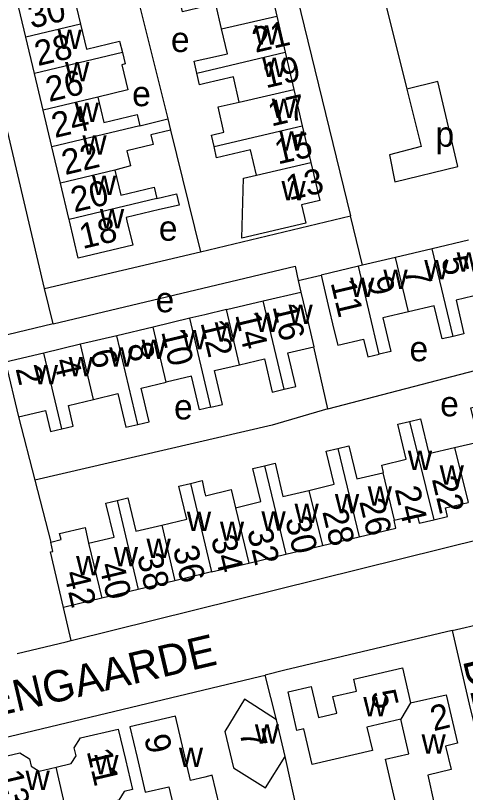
# Model space of a CAD drawing. Extents: x 157646 to 159241, y 379213 to 381217.
# Drawn here: x 158469.8 to 158541.6, y 380658.9 to 380782.7 of the extents above; entities that cross this region are included whole.
import ezdxf

# ---------------------------------------------------------------- set-up
doc = ezdxf.new("R2010")
doc.units = 0
for name, color, linetype in [('BLT_Basislijn', 7, 'Continuous'), ('BLT_Bebouwing', 7, 'Continuous'), ('BLT_Centroide', 7, 'Continuous'), ('BLT_Huisnummer', 7, 'Continuous'), ('BLT_Huisnummer_ tussenligend', 7, 'Continuous'), ('BLT_Onderverdeling_panden', 7, 'Continuous'), ('BLT_Straatnaam', 7, 'Continuous')]:
    doc.layers.add(name, color=color, linetype=linetype)

msp = doc.modelspace()

# ---------------------------------------------------------------- linework, layer by layer
at = {"layer": 'BLT_Basislijn'}
for p, q in [((158512.37, 380795.31), (158523.26, 380750.77)), ((158488.28, 380789.66), (158494.1, 380766.27)), ((158528.59, 380785.52), (158532.21, 380770.98)), ((158474.46, 380739.22), (158465.55, 380776.89)), ((158494.52, 380764.46), (158499.32, 380745.03)), ((158499.32, 380745.03), (158523.26, 380750.77)), ((158525.15, 380742.91), (158523.26, 380750.77)), ((158474.46, 380739.22), (158499.32, 380745.03)), ((158514.91, 380740.47), (158518.54, 380741.35)), ((158514.91, 380740.47), (158515.31, 380738.64)), ((158475.83, 380733.58), (158474.46, 380739.22)), ((158475.83, 380733.58), (158467.14, 380731.52)), ((158519.62, 380720.04), (158562.57, 380731.2)), ((158519.62, 380720.04), (158517.38, 380729.9)), ((158470.29, 380718.72), (158472.87, 380708.66)), ((158472.87, 380708.66), (158475.42, 380698.78)), ((158478.68, 380683.08), (158568.7, 380705.44)), ((158478.68, 380683.08), (158477.49, 380688.36)), ((158539.43, 380684.65), (158545.31, 380686.05)), ((158511.42, 380670.44), (158509.6, 380677.56)), ((158515.2, 380653.77), (158512.79, 380664.6))]:
    msp.add_line(p, q, dxfattribs=at)
for points in [[(158532.21, 380770.98), (158534.48, 380761.82), (158529.44, 380760.49), (158530.31, 380756.2), (158540.33, 380758.66), (158537.14, 380772.19), (158532.21, 380770.98)], [(158475.83, 380733.58), (158514.42, 380742.77), (158514.91, 380740.47)], [(158519.62, 380720.04), (158510.73, 380717.41), (158472.87, 380708.66)], [(158539.43, 380684.65), (158512.77, 380678.37), (158509.6, 380677.56)], [(158539.43, 380684.65), (158542.18, 380672.91), (158552.08, 380632.31)], [(158470.06, 380681), (158477.89, 380682.88), (158478.68, 380683.08)], [(158447.01, 380662.59), (158508.73, 380677.33), (158509.6, 380677.56)]]:
    msp.add_lwpolyline(points, dxfattribs=at)
at = {"layer": 'BLT_Bebouwing'}
for p, q in [((158510.11, 380788.51), (158511.48, 380782.63)), ((158471.44, 380779.28), (158470.01, 380785.32)), ((158511.48, 380782.63), (158512.81, 380776.9)), ((158472.83, 380773.47), (158471.44, 380779.28)), ((158512.81, 380776.9), (158514.2, 380770.95)), ((158474.21, 380767.64), (158472.83, 380773.47)), ((158514.2, 380770.95), (158515.55, 380765.13)), ((158475.6, 380761.79), (158474.21, 380767.64)), ((158489.62, 380765.13), (158494.1, 380766.27)), ((158494.1, 380766.27), (158494.52, 380764.46)), ((158515.55, 380765.13), (158516.92, 380759.28)), ((158476.98, 380755.99), (158475.6, 380761.79)), ((158542.05, 380746.91), (158536.27, 380745.55)), ((158536.27, 380745.55), (158530.42, 380744.16)), ((158530.42, 380744.16), (158525.15, 380742.91)), ((158524.5, 380742.76), (158518.54, 380741.35)), ((158525.15, 380742.91), (158524.5, 380742.76)), ((158509.3, 380737.21), (158515.31, 380738.64)), ((158503.44, 380735.83), (158509.3, 380737.21)), ((158497.63, 380734.45), (158491.77, 380733.05)), ((158491.77, 380733.05), (158485.97, 380731.67)), ((158485.97, 380731.67), (158480.17, 380730.3)), ((158480.17, 380730.3), (158474.35, 380728.91)), ((158474.35, 380728.91), (158468.21, 380727.45)), ((158468.21, 380727.45), (158470.29, 380718.72)), ((158518.78, 380698.21), (158524.62, 380699.61)), ((158512.93, 380696.82), (158518.78, 380698.21)), ((158507, 380695.4), (158512.93, 380696.82)), ((158501.08, 380694.01), (158507, 380695.4)), ((158495.24, 380692.6), (158489.38, 380691.2)), ((158489.38, 380691.2), (158483.56, 380689.81)), ((158483.56, 380689.81), (158477.49, 380688.36)), ((158512.79, 380664.6), (158511.42, 380670.44))]:
    msp.add_line(p, q, dxfattribs=at)
for points in [[(158484.09, 380788.67), (158484.57, 380786.64), (158479.23, 380785.37), (158480.18, 380781.36)], [(158502.68, 380780.58), (158501.76, 380784.54), (158500, 380784.15), (158496.45, 380783.3), (158496.01, 380785.15)], [(158480.18, 380781.36), (158481.14, 380777.35), (158486.42, 380778.61), (158486.85, 380776.8)], [(158498.74, 380773.55), (158498.29, 380775.42), (158500, 380775.79), (158503.6, 380776.63), (158502.68, 380780.58)], [(158486.85, 380776.8), (158487.28, 380775), (158486.77, 380774.88), (158487.71, 380770.89), (158482.92, 380769.71)], [(158505.49, 380768.92), (158504.55, 380772.95), (158500, 380771.88), (158499.18, 380771.69), (158498.74, 380773.55)], [(158482.92, 380769.71), (158483.88, 380765.68), (158489.19, 380766.95), (158489.62, 380765.13)], [(158501.47, 380761.85), (158501.05, 380763.65), (158503.06, 380764.11), (158502.11, 380768.16), (158505.49, 380768.92)], [(158494.52, 380764.46), (158491.41, 380763.72), (158491.77, 380762.18), (158487.57, 380761.17), (158488.15, 380758.74), (158485.66, 380758.05)], [(158508.25, 380757.26), (158507.31, 380761.31), (158501.89, 380760.05), (158501.47, 380761.85)], [(158516.92, 380759.28), (158518.33, 380753.22), (158515.42, 380752.54), (158516.1, 380749.62), (158505.93, 380747.25), (158506.15, 380756.77), (158508.25, 380757.26)], [(158485.66, 380758.05), (158486.61, 380754.06), (158491.94, 380755.33), (158492.36, 380753.55)], [(158478.36, 380750.22), (158478.33, 380750.34), (158476.98, 380755.99)], [(158492.36, 380753.55), (158495.47, 380754.3), (158495.89, 380752.51), (158492.79, 380751.77), (158487.44, 380750.5), (158487.56, 380750), (158488.5, 380746.09), (158479.8, 380744.03), (158478.4, 380750.01), (158478.36, 380750.22)], [(158518.54, 380741.35), (158519.69, 380736.48), (158520.59, 380732.68), (158521.19, 380730.15), (158525.33, 380731.13), (158526, 380728.32), (158527.82, 380728.75)], [(158515.31, 380738.64), (158516.46, 380733.77), (158517.38, 380729.9)], [(158544.09, 380738.29), (158540.06, 380737.33), (158541.32, 380731.98), (158539.58, 380731.56)], [(158503.44, 380735.83), (158500, 380735.01), (158497.63, 380734.45)], [(158532.47, 380735.48), (158528.38, 380734.51), (158529.64, 380729.18), (158527.82, 380728.75)], [(158539.58, 380731.56), (158537.83, 380731.15), (158536.57, 380736.46), (158532.47, 380735.48)], [(158512.63, 380723.13), (158514.51, 380723.57), (158513.24, 380728.92), (158517.38, 380729.9)], [(158505.52, 380727.05), (158509.5, 380727.99), (158510.75, 380722.68), (158512.63, 380723.13)], [(158500.97, 380720.29), (158502.81, 380720.73), (158501.54, 380726.11), (158505.52, 380727.05)], [(158489.33, 380717.54), (158491.12, 380717.96), (158489.84, 380723.32), (158493.85, 380724.27)], [(158500.97, 380720.29), (158499.13, 380719.86), (158497.86, 380725.22), (158493.85, 380724.27)], [(158482.25, 380721.52), (158486.13, 380722.44), (158487.4, 380717.08), (158489.33, 380717.54)], [(158477.22, 380716.82), (158479.03, 380717.25), (158478.24, 380720.57), (158482.25, 380721.52)], [(158539.8, 380713.85), (158543.73, 380714.78), (158542.45, 380720.18), (158544.37, 380720.64)], [(158470.29, 380718.72), (158474.62, 380719.75), (158475.41, 380716.4), (158477.22, 380716.82)], [(158528.38, 380709.83), (158528.51, 380709.86), (158528.22, 380711.05), (158532.1, 380711.97), (158530.76, 380717.56), (158532.63, 380718.01)], [(158532.63, 380718.01), (158534.38, 380718.42), (158535.71, 380712.87), (158539.8, 380713.85)], [(158516.59, 380707.02), (158520.61, 380707.98), (158519.35, 380713.27), (158521.19, 380713.71)], [(158521.19, 380713.71), (158522.99, 380714.14), (158524.25, 380708.85), (158528.38, 380709.83)], [(158504.88, 380704.25), (158508.92, 380705.22), (158507.67, 380710.49), (158509.52, 380710.93)], [(158509.52, 380710.93), (158511.2, 380711.33), (158512.46, 380706.04), (158516.59, 380707.02)], [(158493.15, 380701.48), (158497.11, 380702.42), (158495.86, 380707.69), (158497.73, 380708.13)], [(158497.73, 380708.13), (158499.59, 380708.57), (158499.96, 380706.75), (158500, 380706.59), (158500.1, 380706.17), (158504.18, 380707.14), (158504.87, 380704.25)], [(158486.03, 380705.42), (158487.75, 380705.83), (158489.01, 380700.49), (158493.15, 380701.48)], [(158481.47, 380698.61), (158485.52, 380699.57), (158484.23, 380704.99), (158486.03, 380705.42)], [(158536.52, 380702.34), (158538.72, 380702.86), (158538.4, 380704.21), (158541.99, 380705.07)], [(158530.18, 380702.26), (158533.86, 380703.14), (158534.19, 380701.78), (158536.52, 380702.34)], [(158524.62, 380699.61), (158530.48, 380701.01), (158530.18, 380702.26)], [(158475.42, 380698.78), (158477.07, 380699.17), (158476.83, 380700.16), (158480.9, 380701.12), (158481.47, 380698.61)], [(158477.49, 380688.36), (158475.39, 380697.2), (158475.77, 380697.29), (158475.42, 380698.78)], [(158501.08, 380694.01), (158500, 380693.75), (158495.24, 380692.6)], [(158513.27, 380674.88), (158516.98, 380675.74), (158518.12, 380670.8), (158521.06, 380671.48), (158520.44, 380674.14), (158524.19, 380675.01), (158523.75, 380676.9), (158531.52, 380678.71), (158532.82, 380673.12)], [(158531.25, 380670.55), (158525.84, 380669.29), (158526.72, 380665.53), (158517.11, 380663.3), (158515.78, 380669), (158514.69, 380668.75), (158513.27, 380674.88)], [(158511.42, 380670.44), (158506.35, 380673.71), (158503.18, 380668.57), (158504.57, 380662.78), (158509.69, 380659.61), (158512.79, 380664.6)], [(158532.82, 380673.12), (158538.49, 380674.43), (158540.29, 380666.69), (158538.41, 380666.25), (158539.28, 380662.49), (158535.54, 380661.61), (158536.6, 380657.04)], [(158503.65, 380651.07), (158502.33, 380656.72), (158501.2, 380661.59), (158500, 380661.31), (158497.74, 380660.78), (158495.35, 380671.01), (158488.06, 380669.31), (158489.2, 380664.44), (158490.49, 380658.89), (158494.25, 380659.77), (158494.94, 380656.81), (158498.16, 380657.56), (158499.88, 380650.19)], [(158530.8, 380655.65), (158528.82, 380664.15), (158532.54, 380665.01), (158531.25, 380670.55)], [(158476.28, 380662.89), (158478.68, 380663.46), (158479.46, 380664.72), (158479.17, 380665.96), (158480.15, 380667.54), (158486.19, 380668.96), (158487.34, 380664.1), (158488.46, 380659.33), (158487.15, 380659.02), (158486.29, 380657.64), (158484.08, 380657.11), (158483.17, 380655.65), (158478.26, 380654.49)], [(158478.26, 380654.49), (158473.34, 380653.33), (158471.93, 380654.21), (158469.56, 380653.65), (158468.17, 380654.51), (158466.87, 380654.21), (158465.77, 380658.9), (158464.62, 380663.77), (158470.52, 380665.15), (158472.03, 380664.22), (158472.3, 380663.06), (158473.59, 380662.26), (158476.28, 380662.89)]]:
    msp.add_lwpolyline(points, dxfattribs=at)
at = {"layer": 'BLT_Onderverdeling_panden'}
for p, q in [((158502.68, 380780.58), (158511.48, 380782.63)), ((158480.18, 380781.36), (158471.44, 380779.28)), ((158486.85, 380776.8), (158472.83, 380773.47)), ((158498.74, 380773.55), (158512.81, 380776.9)), ((158505.49, 380768.92), (158514.2, 380770.95)), ((158482.92, 380769.71), (158474.21, 380767.64)), ((158489.62, 380765.13), (158475.6, 380761.79)), ((158501.47, 380761.85), (158515.55, 380765.13)), ((158508.25, 380757.26), (158516.92, 380759.28)), ((158485.66, 380758.05), (158476.98, 380755.99)), ((158492.36, 380753.55), (158478.36, 380750.22)), ((158539.58, 380731.56), (158536.27, 380745.55)), ((158532.47, 380735.48), (158530.42, 380744.16)), ((158527.82, 380728.75), (158524.5, 380742.76)), ((158512.63, 380723.13), (158509.3, 380737.21)), ((158505.52, 380727.05), (158503.44, 380735.83)), ((158500.97, 380720.29), (158497.63, 380734.45)), ((158493.85, 380724.27), (158491.77, 380733.05)), ((158489.33, 380717.54), (158485.97, 380731.67)), ((158482.25, 380721.52), (158480.17, 380730.3)), ((158477.22, 380716.82), (158474.35, 380728.91)), ((158532.63, 380718.01), (158536.52, 380702.34)), ((158521.19, 380713.71), (158524.62, 380699.61)), ((158539.8, 380713.85), (158541.99, 380705.07)), ((158509.52, 380710.93), (158512.93, 380696.82)), ((158528.38, 380709.83), (158530.18, 380702.26)), ((158497.73, 380708.13), (158501.08, 380694.01)), ((158516.59, 380707.02), (158518.78, 380698.21)), ((158486.03, 380705.42), (158489.38, 380691.2)), ((158504.87, 380704.25), (158507, 380695.4)), ((158493.15, 380701.48), (158495.24, 380692.6)), ((158481.47, 380698.61), (158483.56, 380689.81)), ((158532.82, 380673.12), (158531.25, 380670.55)), ((158478.26, 380654.49), (158476.28, 380662.89))]:
    msp.add_line(p, q, dxfattribs=at)

# ---------------------------------------------------------------- texts
at = {"layer": 'BLT_Centroide'}
for s, p in [('w', (158507.9, 380778.09)), ('w', (158476.51, 380777.41)), ('e', (158494.6, 380776.9)), ('w', (158477.72, 380772.22)), ('w', (158509.15, 380772.91)), ('e', (158488.41, 380768.26)), ('w', (158479.26, 380765.75)), ('w', (158510.67, 380766.41)), ('w', (158511.9, 380761.19)), ('p', (158536.79, 380761.81)), ('w', (158480.48, 380760.56)), ('w', (158482.01, 380754.12)), ('w', (158512.22, 380753.28)), ('w', (158483.27, 380748.78)), ('e', (158492.67, 380746.82)), ('w', (158540.17, 380741.91)), ('w', (158535, 380740.67)), ('w', (158528.48, 380739.11)), ('w', (158523.17, 380737.86)), ('e', (158492.16, 380735.41)), ('w', (158513.34, 380733.55)), ('w', (158508.03, 380732.28)), ('w', (158501.58, 380730.75)), ('w', (158496.38, 380729.52)), ('w', (158489.91, 380727.98)), ('e', (158532.65, 380727.6)), ('w', (158484.75, 380726.75)), ('w', (158478.3, 380725.22)), ('w', (158472.72, 380723.92)), ('e', (158537.53, 380718.82)), ('e', (158495.09, 380718.33)), ('w', (158532.38, 380710.25)), ('w', (158537.45, 380707.92)), ('w', (158525.98, 380704.59)), ('w', (158520.75, 380703.34)), ('w', (158514.31, 380701.81)), ('w', (158497.14, 380700.53)), ('w', (158509.03, 380700.58)), ('w', (158502.41, 380698.98)), ('w', (158490.7, 380696.22)), ('w', (158485.48, 380694.92)), ('w', (158479.47, 380693.48)), ('w', (158525.27, 380671)), ('w', (158507.98, 380666.66)), ('w', (158534.56, 380665.05)), ('w', (158495.86, 380662.94)), ('w', (158482.38, 380661.77)), ('w', (158471.41, 380659.25))]:
    msp.add_text(s, height=4, dxfattribs=at).set_placement(p)
at = {"layer": 'BLT_Huisnummer'}
for s, rotation, p in [('30', 13.337, (158472.33, 380780.62)), ('21', 13.1115, (158508.06, 380776.76)), ('26', 13.337, (158475.15, 380768.91)), ('17', 13.1115, (158510.61, 380765.01)), ('22', 13.337, (158477.71, 380757.27)), ('13', 13.1115, (158513.45, 380753.23)), ('18', 13.337, (158480.52, 380745.48)), ('5', 283.3156, (158537.68, 380743.91)), ('11', 283.3219, (158520.04, 380740.15)), ('16', 283.3674, (158510.78, 380736.35)), ('10', 283.3674, (158493.03, 380732.33)), ('6', 283.3674, (158481.68, 380729.09)), ('2', 283.3674, (158469.8, 380726.43)), ('22', 283.3934, (158536.18, 380708.83)), ('26', 283.3934, (158524.61, 380705.26)), ('30', 283.3934, (158512.8, 380702.39)), ('34', 283.3934, (158500.96, 380699.39)), ('38', 283.3934, (158489.18, 380696.55)), ('42', 283.3934, (158477.48, 380693.82)), ('5', 283.3762, (158526.43, 380674.77)), ('2', 13.692, (158536.49, 380668.6)), ('7', 283.4598, (158505.49, 380668.47)), ('9', 283.1295, (158490.29, 380667.67)), ('11', 283.2523, (158481.14, 380665.44)), ('13', 283.2405, (158466.93, 380661.99))]:
    msp.add_text(s, height=4, rotation=rotation, dxfattribs=at).set_placement(p)
at = {"layer": 'BLT_Huisnummer_ tussenligend'}
for s, rotation, p in [('28', 13.337, (158473.37, 380774.64)), ('19', 13.1115, (158509.72, 380771.1)), ('24', 13.337, (158476.08, 380763.18)), ('15', 13.1115, (158511.66, 380758.96)), ('20', 13.337, (158479.16, 380751.32)), ('7', 283.3156, (158531.77, 380742.13)), ('9', 283.3156, (158525.87, 380740.69)), ('14', 283.3674, (158504.83, 380735.02)), ('12', 283.3674, (158499.29, 380733.75)), ('8', 283.3674, (158487.58, 380730.16)), ('4', 283.3674, (158475.88, 380727.69)), ('24', 283.3934, (158530.27, 380707.23)), ('28', 283.3934, (158518.71, 380703.64)), ('32', 283.3934, (158506.72, 380700.59)), ('36', 283.3934, (158494.88, 380697.77)), ('40', 283.3934, (158483.1, 380695.12))]:
    msp.add_text(s, height=4, rotation=rotation, dxfattribs=at).set_placement(p)
at = {"layer": 'BLT_Straatnaam'}
for s, height, rotation, p in [('OLDENGAARDE', 4.9999, 13.2468, (158452.29, 380667.55)), ('DE KLENCKE', 5, 283.2468, (158541.13, 380679.88))]:
    msp.add_text(s, height=height, rotation=rotation, dxfattribs=at).set_placement(p)

doc.saveas('drawing.dxf')
